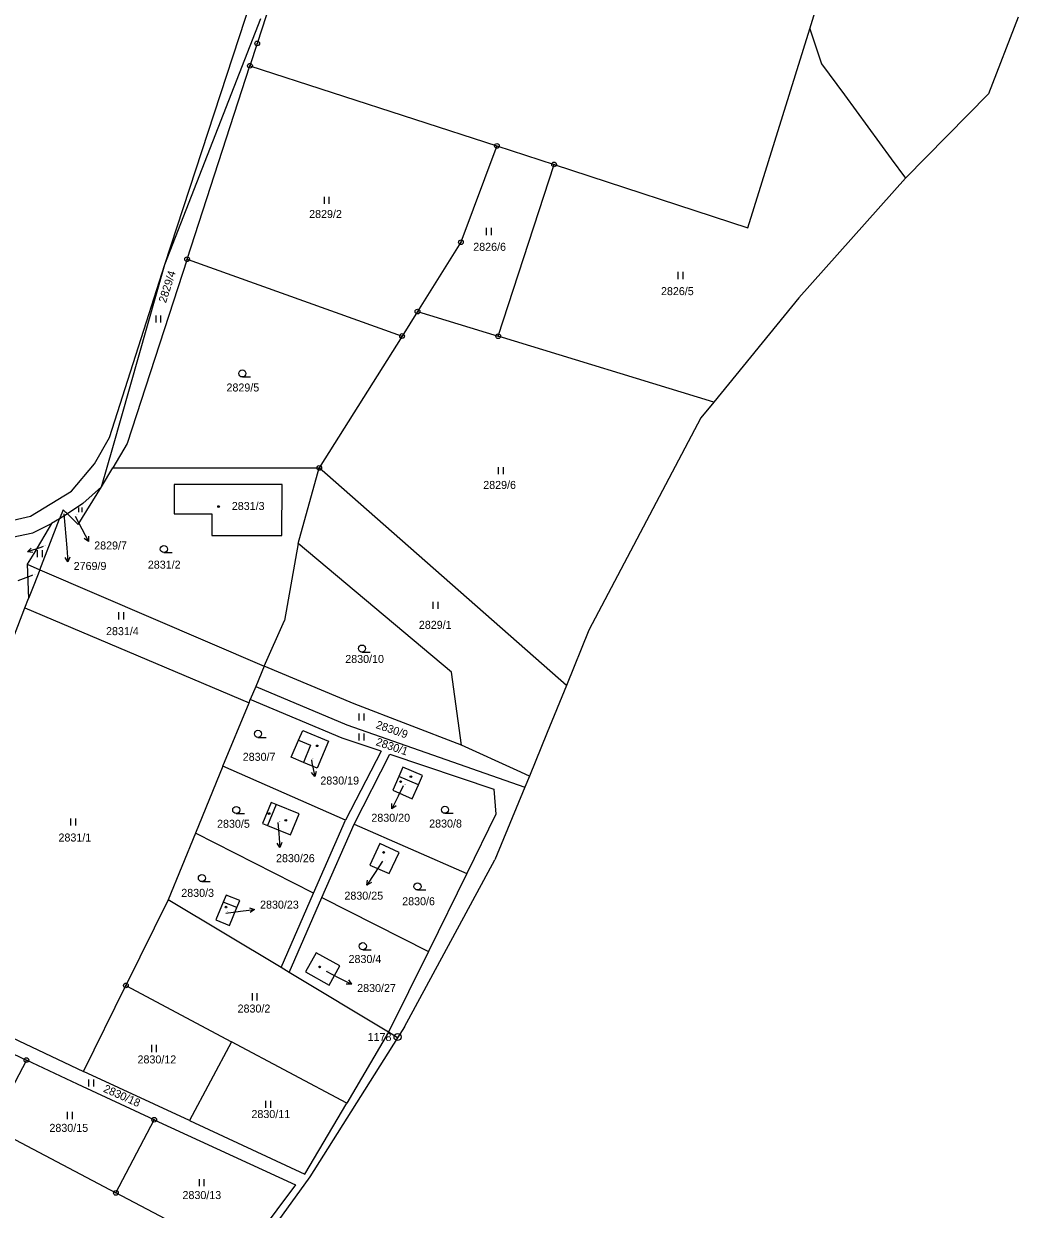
# Model space of a CAD drawing. Extents: x -736345 to -729997, y -1130177 to -1122501.
# Drawn here: x -735027.7 to -734816.5, y -1123344.3 to -1123092.4 of the extents above; entities that cross this region are included whole.
import ezdxf

# ---------------------------------------------------------------- set-up
doc = ezdxf.new("R2010")
doc.units = 0
for name, color, linetype in [('Vrstva 1', 7, 'Continuous'), ('Vrstva 13', 7, 'Continuous'), ('Vrstva 16', 7, 'Continuous'), ('Vrstva 17', 7, 'Continuous'), ('Vrstva 18', 7, 'Continuous'), ('Vrstva 19', 7, 'Continuous'), ('Vrstva 25', 7, 'Continuous'), ('Vrstva 4', 7, 'Continuous')]:
    doc.layers.add(name, color=color, linetype=linetype)

msp = doc.modelspace()

# ---------------------------------------------------------------- linework, layer by layer
at = {"layer": 'Vrstva 1'}
for points in [[(-734997.68, -1123143.54), (-734975.34, -1123075.14)], [(-734971.58, -1123076.5), (-734978.09, -1123096.55)], [(-734860.78, -1123093.48), (-734858.46, -1123086.01)], [(-734997.68, -1123143.54), (-734977.33, -1123091.27)], [(-734873.91, -1123135.72), (-734860.78, -1123093.48)], [(-734860.78, -1123093.48), (-734858.24, -1123100.9)], [(-734978.09, -1123096.55), (-734979.63, -1123101.31)], [(-734992.99, -1123142.42), (-734979.63, -1123101.31)], [(-734979.63, -1123101.31), (-734927.19, -1123118.34)], [(-734858.24, -1123100.9), (-734853.42, -1123107.49)], [(-734853.42, -1123107.49), (-734843.47, -1123121.07)], [(-734927.19, -1123118.34), (-734934.83, -1123138.82)], [(-734927.19, -1123118.34), (-734915.07, -1123122.28)], [(-734926.92, -1123158.77), (-734915.07, -1123122.28)], [(-734915.07, -1123122.28), (-734873.91, -1123135.72)], [(-734843.47, -1123121.07), (-734840.44, -1123125.22)], [(-734934.83, -1123138.82), (-734944.06, -1123153.53)], [(-734992.99, -1123142.42), (-735005.69, -1123181.55)], [(-734992.99, -1123142.42), (-734947.33, -1123158.73)], [(-735009.49, -1123180.31), (-734997.68, -1123143.54)], [(-735008.75, -1123182.42), (-734997.68, -1123143.54)], [(-734944.06, -1123153.53), (-734947.33, -1123158.73)], [(-734944.06, -1123153.53), (-734926.92, -1123158.77)], [(-734947.33, -1123158.73), (-734964.93, -1123186.76)], [(-734881.16, -1123172.77), (-734926.92, -1123158.77)], [(-735012.63, -1123185.9), (-735009.49, -1123180.31)], [(-735011.13, -1123190.78), (-735008.75, -1123182.42)], [(-735005.69, -1123181.55), (-735008.76, -1123186.76)], [(-735017.56, -1123191.7), (-735012.63, -1123185.9)], [(-735011.13, -1123190.78), (-735008.76, -1123186.76)], [(-735008.76, -1123186.76), (-735004.55, -1123186.77)], [(-735004.55, -1123186.77), (-734964.93, -1123186.76)], [(-734969.4, -1123202.8), (-734964.93, -1123186.76)], [(-734912.45, -1123232.98), (-734964.93, -1123186.76)], [(-734972.83, -1123190.26), (-734995.74, -1123190.3)], [(-734995.74, -1123190.3), (-734995.73, -1123196.51)], [(-734972.85, -1123201.09), (-734972.83, -1123190.26)], [(-735026.21, -1123197), (-735017.56, -1123191.7)], [(-735016.1, -1123198.81), (-735011.13, -1123190.78)], [(-735011.13, -1123190.78), (-735015.09, -1123194.29)], [(-735019.28, -1123195.63), (-735020.05, -1123197.61)], [(-735018.4, -1123196.51), (-735019.28, -1123195.63)], [(-735015.09, -1123194.29), (-735018.4, -1123196.51)], [(-735036.43, -1123199.37), (-735026.21, -1123197)], [(-735024.25, -1123208.39), (-735020.05, -1123197.61)], [(-735020.05, -1123197.61), (-735021.77, -1123198.57)], [(-735018.4, -1123196.51), (-735020.05, -1123197.61)], [(-735018.4, -1123196.51), (-735016.1, -1123198.81)], [(-734995.73, -1123196.51), (-734987.72, -1123196.49)], [(-734987.72, -1123196.49), (-734987.71, -1123201.1)], [(-735034.24, -1123202.35), (-735025.76, -1123200.57)], [(-735025.76, -1123200.57), (-735021.77, -1123198.57)], [(-735021.77, -1123198.57), (-735025.56, -1123204.96)], [(-734987.71, -1123201.1), (-734972.85, -1123201.09)], [(-734969.4, -1123202.8), (-734972.32, -1123219.17)], [(-734936.81, -1123230.19), (-734969.4, -1123202.8)], [(-735025.56, -1123204.96), (-735026.92, -1123207.21)], [(-735026.92, -1123207.21), (-735026.63, -1123214.5)], [(-735026.92, -1123207.21), (-735024.25, -1123208.39)], [(-735024.25, -1123208.39), (-735025.52, -1123211.65)], [(-735024.25, -1123208.39), (-734976.63, -1123228.86)], [(-735025.52, -1123211.65), (-735026.63, -1123214.5)], [(-735027.41, -1123216.49), (-735026.63, -1123214.5)], [(-735030.8, -1123225.2), (-735027.41, -1123216.49)], [(-735027.41, -1123216.49), (-734979.83, -1123236.65)], [(-734976.63, -1123228.86), (-734972.32, -1123219.17)], [(-734976.63, -1123228.86), (-734978.42, -1123233.21)], [(-734957.5, -1123236.87), (-734976.63, -1123228.86)], [(-734934.71, -1123245.69), (-734936.81, -1123230.19)], [(-734978.42, -1123233.21), (-734979.56, -1123235.98)], [(-734978.42, -1123233.21), (-734959.07, -1123241.37)], [(-734985.38, -1123250.16), (-734979.83, -1123236.65)], [(-734979.83, -1123236.65), (-734979.56, -1123235.98)], [(-734960.06, -1123244.2), (-734979.56, -1123235.98)], [(-734934.71, -1123245.69), (-734957.5, -1123236.87)], [(-734969.35, -1123244.62), (-734968.43, -1123242.53)], [(-734968.43, -1123242.53), (-734962.96, -1123244.82)], [(-734959.07, -1123241.37), (-734924.1, -1123253.59)], [(-734970.86, -1123248.22), (-734969.35, -1123244.62)], [(-734962.96, -1123244.82), (-734965.35, -1123250.53)], [(-734951.81, -1123246.97), (-734960.06, -1123244.2)], [(-734922.87, -1123251.08), (-734934.71, -1123245.69)], [(-734968.3, -1123249.32), (-734970.86, -1123248.22)], [(-734951.81, -1123246.97), (-734959.35, -1123261.63)], [(-734957.52, -1123262.44), (-734949.92, -1123247.61)], [(-734949.92, -1123247.61), (-734927.83, -1123255.01)], [(-734985.38, -1123250.16), (-734991.2, -1123264.33)], [(-734959.35, -1123261.63), (-734985.38, -1123250.16)], [(-734965.35, -1123250.53), (-734968.3, -1123249.32)], [(-734947.19, -1123250.36), (-734948.03, -1123252.32)], [(-734942.99, -1123252.1), (-734947.19, -1123250.36)], [(-734920.29, -1123252.26), (-734922.87, -1123251.08)], [(-734948.03, -1123252.32), (-734949.29, -1123255.26)], [(-734943.86, -1123254.1), (-734942.99, -1123252.1)], [(-734924.1, -1123253.59), (-734921.28, -1123254.58)], [(-734949.29, -1123255.26), (-734945.16, -1123257.09)], [(-734945.16, -1123257.09), (-734943.86, -1123254.1)], [(-734927.83, -1123255.01), (-734927.4, -1123260.3)], [(-734975.13, -1123257.85), (-734976.96, -1123262.33)], [(-734974.06, -1123258.28), (-734975.13, -1123257.85)], [(-734969.18, -1123260.26), (-734974.06, -1123258.28)], [(-734971.03, -1123264.75), (-734969.18, -1123260.26)], [(-734927.4, -1123260.3), (-734933.62, -1123272.97)], [(-734976.96, -1123262.33), (-734975.88, -1123262.77)], [(-734975.88, -1123262.77), (-734971.03, -1123264.75)], [(-734966.12, -1123277.11), (-734959.35, -1123261.63)], [(-734964.34, -1123278.02), (-734957.52, -1123262.44)], [(-734957.52, -1123262.44), (-734933.62, -1123272.97)], [(-734991.2, -1123264.33), (-734997.02, -1123278.5)], [(-734966.12, -1123277.11), (-734991.2, -1123264.33)], [(-734952.03, -1123266.57), (-734954.2, -1123271.13)], [(-734947.97, -1123268.46), (-734952.03, -1123266.57)], [(-734950.05, -1123272.9), (-734947.97, -1123268.46)], [(-734954.2, -1123271.13), (-734950.05, -1123272.9)], [(-734933.62, -1123272.97), (-734941.76, -1123289.53)], [(-734997.02, -1123278.5), (-735005.97, -1123296.72)], [(-734973.03, -1123292.94), (-734997.02, -1123278.5)], [(-734984.69, -1123277.53), (-734985.31, -1123279)], [(-734981.81, -1123278.69), (-734984.69, -1123277.53)], [(-734982.43, -1123280.19), (-734981.81, -1123278.69)], [(-734973.03, -1123292.94), (-734966.12, -1123277.11)], [(-734971.31, -1123293.97), (-734964.34, -1123278.02)], [(-734964.34, -1123278.02), (-734941.76, -1123289.53)], [(-734985.31, -1123279), (-734986.87, -1123282.8)], [(-734983.99, -1123283.98), (-734982.43, -1123280.19)], [(-734986.87, -1123282.8), (-734983.99, -1123283.98)], [(-734965.57, -1123289.76), (-734967.84, -1123293.86)], [(-734960.55, -1123292.54), (-734965.57, -1123289.76)], [(-734941.76, -1123289.53), (-734950.19, -1123306.68)], [(-734971.31, -1123293.97), (-734973.03, -1123292.94)], [(-734967.84, -1123293.86), (-734962.83, -1123296.67)], [(-734962.83, -1123296.67), (-734960.55, -1123292.54)], [(-735057.87, -1123294.69), (-735014.95, -1123315.02)], [(-734950.19, -1123306.68), (-734971.31, -1123293.97)], [(-735014.95, -1123315.02), (-735005.97, -1123296.72)], [(-735005.97, -1123296.72), (-734983.54, -1123308.7)], [(-735041.3, -1123305.86), (-735027.11, -1123312.58)], [(-734983.54, -1123308.7), (-734992.49, -1123325.44)], [(-734959.1, -1123321.74), (-734983.54, -1123308.7)], [(-734950.19, -1123306.68), (-734959.1, -1123321.74)], [(-734948.29, -1123307.83), (-734950.19, -1123306.68)], [(-735027.11, -1123312.58), (-735034.6, -1123326.85)], [(-735016.27, -1123317.72), (-735027.11, -1123312.58)], [(-734992.49, -1123325.44), (-735014.95, -1123315.02)], [(-734999.96, -1123325.26), (-735016.27, -1123317.72)], [(-734968, -1123336.8), (-734959.1, -1123321.74)], [(-735008.11, -1123340.81), (-734999.96, -1123325.26)], [(-734999.96, -1123325.26), (-734970, -1123339.1)], [(-734992.49, -1123325.44), (-734968, -1123336.8)], [(-735034.6, -1123326.85), (-735008.11, -1123340.81)], [(-734970, -1123339.1), (-734981.61, -1123354.77)], [(-734981.61, -1123354.77), (-735008.11, -1123340.81)]]:
    msp.add_lwpolyline(points, dxfattribs=at)
at = {"layer": 'Vrstva 13'}
for points in [[(-734816.49, -1123090.96), (-734822.78, -1123107.24)], [(-734840.44, -1123125.22), (-734822.78, -1123107.24)], [(-734840.44, -1123125.22), (-734863.11, -1123150.62)], [(-734863.11, -1123150.62), (-734881.16, -1123172.77)], [(-734881.16, -1123172.77), (-734883.91, -1123176.15)], [(-734883.91, -1123176.15), (-734907.68, -1123221.25)], [(-734907.68, -1123221.25), (-734912.45, -1123232.98)], [(-734912.45, -1123232.98), (-734916.53, -1123243)], [(-734916.53, -1123243), (-734920.29, -1123252.26)], [(-734920.29, -1123252.26), (-734921.28, -1123254.58)], [(-734921.28, -1123254.58), (-734927.67, -1123270.02)], [(-734946.85, -1123305.55), (-734927.67, -1123270.02)], [(-734946.85, -1123305.55), (-734948.29, -1123307.83)], [(-734948.29, -1123307.83), (-734966.94, -1123337.41)], [(-734966.94, -1123337.41), (-734987.84, -1123366.45)]]:
    msp.add_lwpolyline(points, dxfattribs=at)
at = {"layer": 'Vrstva 16'}
for points in [[(-735019.18, -1123196.53), (-735018.54, -1123203.75)], [(-735016.77, -1123196.99), (-735015.32, -1123199.73)], [(-735023.57, -1123203.48), (-735024.04, -1123203.64)], [(-735025.81, -1123209.56), (-735026.13, -1123209.68)], [(-734966.6, -1123248.8), (-734966.48, -1123249.39)], [(-734947.09, -1123254.3), (-734948.17, -1123256.51)], [(-734973.74, -1123262.1), (-734973.53, -1123264.43)], [(-734951.47, -1123270.34), (-734953.16, -1123272.93)], [(-734984.73, -1123281.33), (-734981.67, -1123280.96)], [(-734963.48, -1123293.71), (-734960.75, -1123295.08)]]:
    msp.add_lwpolyline(points, dxfattribs=at)
at = {"layer": 'Vrstva 25'}
for points in [[(-734963.817, -1123130.645), (-734963.817, -1123129.145)], [(-734962.783, -1123130.645), (-734962.783, -1123129.145)], [(-734929.377, -1123137.275), (-734929.377, -1123135.775)], [(-734928.343, -1123137.275), (-734928.343, -1123135.775)], [(-734888.687, -1123146.625), (-734888.687, -1123145.125)], [(-734887.653, -1123146.625), (-734887.653, -1123145.125)], [(-734999.577, -1123155.875), (-734999.577, -1123154.375)], [(-734998.543, -1123155.875), (-734998.543, -1123154.375)], [(-734981.25, -1123167.43), (-734979.5, -1123167.43)], [(-734926.857, -1123188.075), (-734926.857, -1123186.575)], [(-734925.823, -1123188.075), (-734925.823, -1123186.575)], [(-735015.946, -1123196.162), (-735015.946, -1123195.157)], [(-735015.253, -1123196.162), (-735015.253, -1123195.157)], [(-735015.32, -1123199.73), (-735013.917, -1123202.381)], [(-735013.943, -1123201.263), (-735013.917, -1123202.381), (-735014.827, -1123201.731)], [(-735024.04, -1123203.64), (-735026.878, -1123204.611)], [(-735025.77, -1123204.76), (-735026.878, -1123204.611), (-735026.094, -1123203.814)], [(-735024.717, -1123205.705), (-735024.717, -1123204.205)], [(-735023.683, -1123205.705), (-735023.683, -1123204.205)], [(-735017.868, -1123205.698), (-735018.279, -1123206.738), (-735018.863, -1123205.785)], [(-735018.54, -1123203.75), (-735018.279, -1123206.738)], [(-734997.92, -1123204.75), (-734996.17, -1123204.75)], [(-735026.13, -1123209.68), (-735028.932, -1123210.75)], [(-734940.707, -1123216.725), (-734940.707, -1123215.225)], [(-734939.673, -1123216.725), (-734939.673, -1123215.225)], [(-735007.457, -1123218.935), (-735007.457, -1123217.435)], [(-735006.423, -1123218.935), (-735006.423, -1123217.435)], [(-734955.85, -1123225.89), (-734954.1, -1123225.89)], [(-734956.437, -1123240.405), (-734956.437, -1123238.905)], [(-734955.403, -1123240.405), (-734955.403, -1123238.905)], [(-734956.437, -1123244.685), (-734956.437, -1123243.185)], [(-734955.403, -1123244.685), (-734955.403, -1123243.185)], [(-734977.93, -1123244.01), (-734976.18, -1123244.01)], [(-734966.48, -1123249.39), (-734965.893, -1123252.331)], [(-734965.598, -1123251.253), (-734965.893, -1123252.331), (-734966.578, -1123251.449)], [(-734948.6, -1123258.526), (-734949.489, -1123259.204), (-734949.498, -1123258.086)], [(-734948.17, -1123256.51), (-734949.489, -1123259.204)], [(-734982.55, -1123260.19), (-734980.8, -1123260.19)], [(-734938.23, -1123260.14), (-734936.48, -1123260.14)], [(-735017.657, -1123262.755), (-735017.657, -1123261.255)], [(-735016.623, -1123262.755), (-735016.623, -1123261.255)], [(-734973.53, -1123264.43), (-734973.269, -1123267.418)], [(-734972.858, -1123266.378), (-734973.269, -1123267.418), (-734973.853, -1123266.465)], [(-734953.16, -1123272.93), (-734954.802, -1123275.44)], [(-734989.84, -1123274.66), (-734988.09, -1123274.66)], [(-734953.836, -1123274.877), (-734954.802, -1123275.44), (-734954.673, -1123274.329)], [(-734944.06, -1123276.43), (-734942.31, -1123276.43)], [(-734981.67, -1123280.96), (-734978.692, -1123280.605)], [(-734979.744, -1123280.227), (-734978.692, -1123280.605), (-734979.625, -1123281.219)], [(-734955.67, -1123289.13), (-734953.92, -1123289.13)], [(-734960.75, -1123295.08), (-734958.07, -1123296.427)], [(-734958.739, -1123295.531), (-734958.07, -1123296.427), (-734959.188, -1123296.425)], [(-734979.107, -1123299.885), (-734979.107, -1123298.385)], [(-734978.073, -1123299.885), (-734978.073, -1123298.385)], [(-735000.487, -1123310.865), (-735000.487, -1123309.365)], [(-734999.453, -1123310.865), (-734999.453, -1123309.365)], [(-735013.817, -1123318.195), (-735013.817, -1123316.695)], [(-735012.783, -1123318.195), (-735012.783, -1123316.695)], [(-734976.267, -1123322.705), (-734976.267, -1123321.205)], [(-734975.233, -1123322.705), (-734975.233, -1123321.205)], [(-735018.357, -1123325.105), (-735018.357, -1123323.605)], [(-735017.323, -1123325.105), (-735017.323, -1123323.605)], [(-734990.367, -1123339.375), (-734990.367, -1123337.875)], [(-734989.333, -1123339.375), (-734989.333, -1123337.875)]]:
    msp.add_lwpolyline(points, dxfattribs=at)
for centre, radius in [((-734978.09, -1123096.55), 0.5), ((-734978.09, -1123096.55), 0.032), ((-734979.63, -1123101.31), 0.5), ((-734979.63, -1123101.31), 0.032), ((-734927.19, -1123118.34), 0.5), ((-734927.19, -1123118.34), 0.032), ((-734915.07, -1123122.28), 0.5), ((-734915.07, -1123122.28), 0.032), ((-734934.83, -1123138.82), 0.5), ((-734934.83, -1123138.82), 0.032), ((-734992.99, -1123142.42), 0.5), ((-734992.99, -1123142.42), 0.032), ((-734944.06, -1123153.53), 0.5), ((-734944.06, -1123153.53), 0.032), ((-734947.33, -1123158.73), 0.5), ((-734947.33, -1123158.73), 0.032), ((-734926.92, -1123158.77), 0.5), ((-734926.92, -1123158.77), 0.032), ((-734981.25, -1123166.68), 0.75), ((-734964.93, -1123186.76), 0.5), ((-734964.93, -1123186.76), 0.032), ((-734986.3, -1123194.96), 0.175), ((-734997.92, -1123204), 0.75), ((-734955.85, -1123225.14), 0.75), ((-734977.93, -1123243.26), 0.75), ((-734965.36, -1123245.81), 0.175), ((-734947.65, -1123253.42), 0.175), ((-734945.46, -1123252.37), 0.175), ((-734938.23, -1123259.39), 0.75), ((-734982.55, -1123259.44), 0.75), ((-734975.57, -1123260.19), 0.175), ((-734972.03, -1123261.65), 0.175), ((-734951.26, -1123268.46), 0.175), ((-734989.84, -1123273.91), 0.75), ((-734944.06, -1123275.68), 0.75), ((-734984.72, -1123280.08), 0.175), ((-734955.67, -1123288.38), 0.75), ((-734964.84, -1123292.78), 0.175), ((-735005.97, -1123296.72), 0.5), ((-735005.97, -1123296.72), 0.032), ((-734948.3, -1123307.67), 0.75), ((-734948.3, -1123307.67), 0.75), ((-734948.3, -1123307.67), 0.032), ((-734948.3, -1123307.67), 0.032), ((-735027.11, -1123312.58), 0.5), ((-735027.11, -1123312.58), 0.032), ((-734999.96, -1123325.26), 0.5), ((-734999.96, -1123325.26), 0.032), ((-735008.11, -1123340.81), 0.5), ((-735008.11, -1123340.81), 0.032)]:
    msp.add_circle(centre, radius, dxfattribs=at)
at = {"layer": 'Vrstva 4'}
for points in [[(-734969.35, -1123244.62), (-734966.8, -1123245.69)], [(-734966.8, -1123245.69), (-734968.3, -1123249.32)], [(-734943.86, -1123254.1), (-734948.03, -1123252.32)], [(-734974.06, -1123258.28), (-734975.88, -1123262.77)], [(-734982.43, -1123280.19), (-734985.31, -1123279)]]:
    msp.add_lwpolyline(points, dxfattribs=at)

# ---------------------------------------------------------------- texts
at = {"layer": 'Vrstva 16'}
for s, p in [('2829/7', (-735012.71, -1123204.08)), ('2769/9', (-735017.07, -1123208.44)), ('2830/19', (-734964.69, -1123254.03)), ('2830/20', (-734953.857, -1123261.94)), ('2830/26', (-734974.1, -1123270.53)), ('2830/23', (-734977.49, -1123280.4)), ('2830/25', (-734959.577, -1123278.49)), ('2830/27', (-734956.87, -1123298.12))]:
    msp.add_text(s, height=1.7, dxfattribs=at).set_placement(p)
at = {"layer": 'Vrstva 17'}
msp.add_text('1178', height=1.7, dxfattribs=at).set_placement((-734954.641, -1123308.52))
at = {"layer": 'Vrstva 18'}
for s, height, p in [('2829/2', 1.7, (-734967.07, -1123133.66)), ('2826/6', 1.7, (-734932.22, -1123140.63)), ('2826/5', 1.7, (-734892.36, -1123150.05)), ('2829/5', 1.7, (-734984.62, -1123170.52)), ('2829/6', 1.7, (-734930.1, -1123191.22)), ('2769/9', 0.1, (-735018.98, -1123196.33)), ('2829/7', 0.1, (-735016.57, -1123196.79)), ('2829/9', 0.1, (-735023.37, -1123203.28)), ('2831/2', 1.7, (-735001.32, -1123208.16)), ('2829/3', 0.1, (-735025.61, -1123209.36)), ('2831/4', 1.7, (-735010.2, -1123222.29)), ('2829/1', 1.7, (-734943.77, -1123220.95)), ('2830/10', 1.7, (-734959.4, -1123228.2)), ('2830/7', 1.7, (-734981.17, -1123248.99)), ('2830/5', 1.7, (-734986.62, -1123263.22)), ('2830/8', 1.7, (-734941.58, -1123263.17)), ('2831/1', 1.7, (-735020.29, -1123266.14)), ('2830/3', 1.7, (-734994.22, -1123277.9)), ('2830/6', 1.7, (-734947.31, -1123279.68)), ('2830/4', 1.7, (-734958.7, -1123291.95)), ('2830/2', 1.7, (-734982.26, -1123302.48)), ('2830/12', 1.7, (-735003.51, -1123313.29)), ('2830/11', 1.7, (-734979.32, -1123324.9)), ('2830/15', 1.7, (-735022.22, -1123327.83)), ('2830/13', 1.7, (-734993.96, -1123342.11))]:
    msp.add_text(s, height=height, dxfattribs=at).set_placement(p)
for s, rotation, p in [('2829/4', 72.10057, (-734997.488, -1123151.809)), ('2830/9', 340.90271, (-734953.036, -1123241.997)), ('2830/1', 341.00271, (-734953.036, -1123245.627)), ('2830/18', 336.00267, (-735010.906, -1123319.259))]:
    msp.add_text(s, height=1.7, rotation=rotation, dxfattribs=at).set_placement(p)
at = {"layer": 'Vrstva 19'}
for s, height, p in [('2831/3', 1.7, (-734983.49, -1123195.7)), ('2830/19', 0.1, (-734966.4, -1123248.6)), ('2830/20', 0.1, (-734946.89, -1123254.1)), ('2830/26', 0.1, (-734973.54, -1123261.9)), ('2830/25', 0.1, (-734951.27, -1123270.14)), ('2830/23', 0.1, (-734984.53, -1123281.13)), ('2830/27', 0.1, (-734963.28, -1123293.51))]:
    msp.add_text(s, height=height, dxfattribs=at).set_placement(p)

doc.saveas('drawing.dxf')
